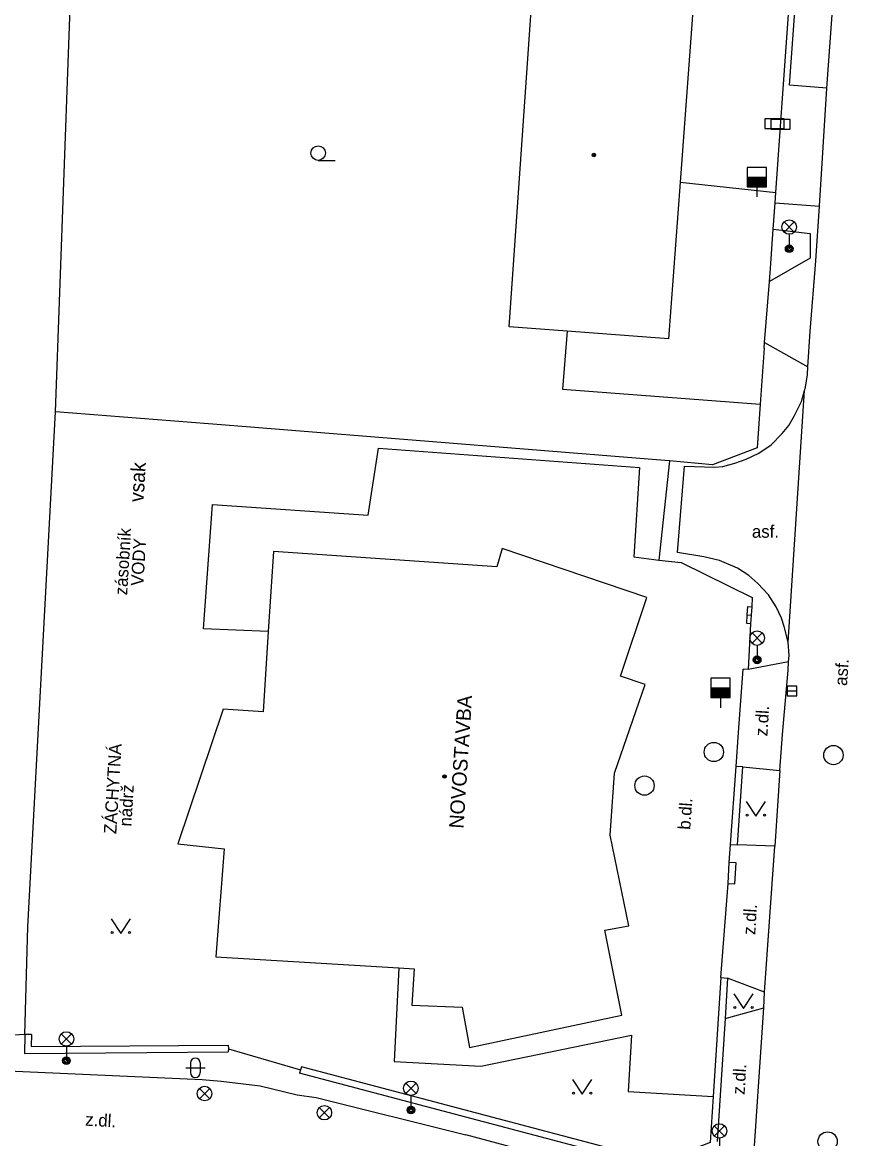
# Model space of a CAD drawing. Extents: x -595546 to -593986, y -1160845 to -1159202.
# Drawn here: x -594758.4 to -594715.6, y -1160280.2 to -1160222.4 of the extents above; entities that cross this region are included whole.
import ezdxf

# ---------------------------------------------------------------- set-up
doc = ezdxf.new("R2010")
doc.units = 0
for name, color, linetype in [('DOP - rozhrani ploch obecne', 7, 'Continuous'), ('Level 17', 7, 'Continuous'), ('Level 24', 7, 'Continuous'), ('Level 27', 7, 'Continuous'), ('Level 28', 7, 'Continuous'), ('Level 33', 7, 'Continuous'), ('Level 36', 7, 'Continuous'), ('Level 39', 7, 'Continuous'), ('plynovod - povrch.  znaky - PRIS skut. velikost', 7, 'Continuous'), ('silnoproud - povrch.  znaky a  RIS  skut. velikost', 7, 'Continuous'), ('Specificka linie pasportu komunikaci', 7, 'Continuous'), ('TM - budovy zdene_ betonove - VP', 7, 'Continuous'), ('TM - komunikace - VP', 7, 'Continuous'), ('TM - letecke snimky - pomocna linie', 7, 'Continuous'), ('TM - plot drateny_ kovovy - VP', 7, 'Continuous'), ('TM - plot zdeny_ ohradni zed - VP', 7, 'Continuous'), ('TM - podezdivka plotu - VP', 7, 'Continuous'), ('TM - popis objektu', 7, 'Continuous'), ('TM - popis povrchu', 7, 'Continuous'), ('TM - poznamka', 7, 'Continuous'), ('TM - rozhrani ploch obecne - VP', 7, 'Continuous'), ('TM - vjezd na pozemek', 7, 'Continuous')]:
    doc.layers.add(name, color=color, linetype=linetype)

msp = doc.modelspace()

# ---------------------------------------------------------------- linework, layer by layer
at = {"layer": 'DOP - rozhrani ploch obecne'}
msp.add_lwpolyline([(-594756.68, -1160242.61), (-594755.55, -1160211.71), (-594755.51, -1160210.93)], dxfattribs=at)
at = {"layer": 'Level 17'}
for p, q in [((-594749.225, -1160278.165), (-594748.695, -1160277.635)), ((-594749.225, -1160277.635), (-594748.695, -1160278.165)), ((-594743.025, -1160279.155), (-594742.495, -1160278.625)), ((-594743.025, -1160278.625), (-594742.495, -1160279.155))]:
    msp.add_line(p, q, dxfattribs=at)
for centre in [(-594748.96, -1160277.9), (-594742.76, -1160278.89)]:
    msp.add_circle(centre, 0.375, dxfattribs=at)
at = {"layer": 'Level 24'}
for points in [[(-594719.953, -1160227.949), (-594718.953, -1160227.949), (-594718.953, -1160227.449), (-594719.953, -1160227.449)], [(-594719.648, -1160227.974), (-594718.648, -1160227.974), (-594718.648, -1160227.474), (-594719.648, -1160227.474)]]:
    msp.add_lwpolyline(points, close=True, dxfattribs=at)
at = {"layer": 'Level 27'}
msp.add_line((-594718.8, -1160257.06), (-594718.3, -1160257.06), dxfattribs=at)
msp.add_lwpolyline([(-594718.8, -1160257.31), (-594718.3, -1160257.31), (-594718.3, -1160256.81), (-594718.8, -1160256.81)], close=True, dxfattribs=at)
for centre in [(-594722.6, -1160260.22), (-594716.41, -1160260.38), (-594726.19, -1160261.96), (-594716.71, -1160280.38)]:
    msp.add_circle(centre, 0.5, dxfattribs=at)
at = {"layer": 'Level 28'}
for p, q in [((-594720.88, -1160230.46), (-594719.88, -1160230.46)), ((-594720.88, -1160230.51), (-594719.88, -1160230.51)), ((-594720.88, -1160230.56), (-594719.88, -1160230.56)), ((-594720.88, -1160230.61), (-594719.88, -1160230.61)), ((-594720.88, -1160230.66), (-594719.88, -1160230.66)), ((-594720.88, -1160230.71), (-594719.88, -1160230.71)), ((-594720.88, -1160230.76), (-594719.88, -1160230.76)), ((-594720.88, -1160230.81), (-594719.88, -1160230.81)), ((-594720.88, -1160230.86), (-594719.88, -1160230.86)), ((-594720.88, -1160230.91), (-594719.88, -1160230.91)), ((-594720.38, -1160230.96), (-594720.38, -1160231.49)), ((-594722.75, -1160256.9), (-594721.75, -1160256.9)), ((-594722.75, -1160256.95), (-594721.75, -1160256.95)), ((-594722.75, -1160257), (-594721.75, -1160257)), ((-594722.75, -1160257.05), (-594721.75, -1160257.05)), ((-594722.75, -1160257.1), (-594721.75, -1160257.1)), ((-594722.75, -1160257.15), (-594721.75, -1160257.15)), ((-594722.75, -1160257.2), (-594721.75, -1160257.2)), ((-594722.75, -1160257.25), (-594721.75, -1160257.25)), ((-594722.75, -1160257.3), (-594721.75, -1160257.3)), ((-594722.75, -1160257.35), (-594721.75, -1160257.35)), ((-594722.25, -1160257.4), (-594722.25, -1160257.93))]:
    msp.add_line(p, q, dxfattribs=at)
for points in [[(-594720.88, -1160230.96), (-594719.88, -1160230.96), (-594719.88, -1160229.96), (-594720.88, -1160229.96)], [(-594722.75, -1160257.4), (-594721.75, -1160257.4), (-594721.75, -1160256.4), (-594722.75, -1160256.4)]]:
    msp.add_lwpolyline(points, close=True, dxfattribs=at)
at = {"layer": 'Level 33'}
for p, q in [((-594718.965, -1160233.31), (-594718.435, -1160232.78)), ((-594718.965, -1160232.78), (-594718.435, -1160233.31)), ((-594718.7, -1160233.42), (-594718.7, -1160234.17)), ((-594720.625, -1160254.59), (-594720.095, -1160254.06)), ((-594720.625, -1160254.06), (-594720.095, -1160254.59)), ((-594720.36, -1160254.7), (-594720.36, -1160255.45)), ((-594756.375, -1160275.34), (-594755.845, -1160274.81)), ((-594756.375, -1160274.81), (-594755.845, -1160275.34)), ((-594756.11, -1160275.45), (-594756.11, -1160276.2)), ((-594738.545, -1160277.89), (-594738.015, -1160277.36)), ((-594738.545, -1160277.36), (-594738.015, -1160277.89)), ((-594738.28, -1160278), (-594738.28, -1160278.75)), ((-594722.575, -1160280.1), (-594722.045, -1160279.57)), ((-594722.575, -1160279.57), (-594722.045, -1160280.1)), ((-594722.31, -1160280.21), (-594722.31, -1160280.96))]:
    msp.add_line(p, q, dxfattribs=at)
for centre, radius in [((-594718.7, -1160233.045), 0.375), ((-594718.7, -1160234.17), 0.2), ((-594718.7, -1160234.17), 0.145), ((-594718.7, -1160234.17), 0.0876), ((-594720.36, -1160254.325), 0.375), ((-594720.36, -1160255.45), 0.2), ((-594720.36, -1160255.45), 0.145), ((-594720.36, -1160255.45), 0.0876), ((-594756.11, -1160275.075), 0.375), ((-594756.11, -1160276.2), 0.2), ((-594756.11, -1160276.2), 0.145), ((-594756.11, -1160276.2), 0.0876), ((-594738.28, -1160277.625), 0.375), ((-594738.28, -1160278.75), 0.2), ((-594738.28, -1160278.75), 0.145), ((-594738.28, -1160278.75), 0.0876), ((-594722.31, -1160279.835), 0.375)]:
    msp.add_circle(centre, radius, dxfattribs=at)
at = {"layer": 'Level 36'}
for p, q in [((-594743.08, -1160229.595), (-594742.205, -1160229.595)), ((-594749.936, -1160276.566), (-594748.936, -1160276.566)), ((-594749.686, -1160276.316), (-594749.686, -1160276.816)), ((-594749.186, -1160276.316), (-594749.186, -1160276.816))]:
    msp.add_line(p, q, dxfattribs=at)
for points in [[(-594720.92, -1160262.79), (-594720.42, -1160263.54), (-594719.92, -1160262.79)], [(-594753.79, -1160268.86), (-594753.29, -1160269.61), (-594752.79, -1160268.86)], [(-594721.57, -1160272.74), (-594721.07, -1160273.49), (-594720.57, -1160272.74)], [(-594729.91, -1160277.18), (-594729.41, -1160277.93), (-594728.91, -1160277.18)]]:
    msp.add_lwpolyline(points, dxfattribs=at)
for centre, radius in [((-594743.08, -1160229.22), 0.375), ((-594720.87, -1160263.49), 0.05), ((-594719.971, -1160263.49), 0.05), ((-594753.74, -1160269.56), 0.05), ((-594752.841, -1160269.56), 0.05), ((-594721.52, -1160273.44), 0.05), ((-594720.621, -1160273.44), 0.05), ((-594729.86, -1160277.88), 0.05), ((-594728.961, -1160277.88), 0.05)]:
    msp.add_circle(centre, radius, dxfattribs=at)
for centre, start, end in [((-594749.436, -1160276.316), 0, 180), ((-594749.436, -1160276.816), 180, 0)]:
    msp.add_arc(centre, 0.25, start, end, dxfattribs=at)
at = {"layer": 'Level 39'}
for centre, radius in [((-594728.81, -1160229.32), 0.09), ((-594728.81, -1160229.32), 0.0398), ((-594736.54, -1160261.49), 0.09), ((-594736.54, -1160261.49), 0.0398)]:
    msp.add_circle(centre, radius, dxfattribs=at)
at = {"layer": 'plynovod - povrch.  znaky - PRIS skut. velikost'}
for points in [[(-594720.7, -1160253.58), (-594720.9, -1160253.56), (-594720.87, -1160253.12)], [(-594720.87, -1160253.12), (-594720.67, -1160253.14)]]:
    msp.add_lwpolyline(points, dxfattribs=at)
at = {"layer": 'silnoproud - povrch.  znaky a  RIS  skut. velikost'}
msp.add_lwpolyline([(-594720.87, -1160253.12), (-594720.84, -1160252.68), (-594720.64, -1160252.7)], dxfattribs=at)
at = {"layer": 'Specificka linie pasportu komunikaci'}
msp.add_lwpolyline([(-594718.76, -1160254.53), (-594717.9, -1160241.5)], dxfattribs=at)
at = {"layer": 'TM - budovy zdene_ betonove - VP'}
for points in [[(-594733.2, -1160238.22), (-594731.93, -1160220.09)], [(-594723.6, -1160220.67), (-594724.34, -1160230.73)], [(-594724.34, -1160230.73), (-594724.94, -1160238.83)], [(-594730.2, -1160238.44), (-594733.2, -1160238.22)], [(-594724.94, -1160238.83), (-594730.2, -1160238.44)], [(-594745.39, -1160249.85), (-594745.66, -1160253.99)], [(-594733.84, -1160250.63), (-594745.39, -1160249.85)], [(-594733.55, -1160249.68), (-594733.84, -1160250.63)], [(-594726.07, -1160252.22), (-594733.55, -1160249.68)], [(-594727.44, -1160256.3), (-594726.07, -1160252.22)], [(-594745.66, -1160253.99), (-594745.93, -1160258.14)], [(-594726.15, -1160256.73), (-594727.44, -1160256.3)], [(-594727.75, -1160261.32), (-594726.15, -1160256.73)], [(-594748, -1160258.01), (-594750.35, -1160264.97)], [(-594745.93, -1160258.14), (-594748, -1160258.01)], [(-594727.96, -1160264.53), (-594727.75, -1160261.32)], [(-594750.35, -1160264.97), (-594747.94, -1160265.24)], [(-594727, -1160269.21), (-594727.96, -1160264.53)], [(-594747.94, -1160265.24), (-594748.37, -1160270.82)], [(-594728.24, -1160269.45), (-594727, -1160269.21)], [(-594727.37, -1160273.85), (-594728.24, -1160269.45)], [(-594748.37, -1160270.82), (-594738.91, -1160271.4)], [(-594738.91, -1160271.4), (-594738.11, -1160271.45)], [(-594738.11, -1160271.45), (-594738.23, -1160273.33)], [(-594738.23, -1160273.33), (-594735.62, -1160273.42)], [(-594735.62, -1160273.42), (-594735.24, -1160275.52)], [(-594735.24, -1160275.52), (-594727.37, -1160273.85)]]:
    msp.add_lwpolyline(points, dxfattribs=at)
at = {"layer": 'TM - komunikace - VP'}
for points in [[(-594716.75, -1160225.85), (-594715.57, -1160209.44)], [(-594717.14, -1160231.96), (-594716.75, -1160225.85)], [(-594717.73, -1160240.28), (-594717.61, -1160238.46), (-594717.32, -1160234.79), (-594717.14, -1160231.96)], [(-594717.9, -1160241.5), (-594717.85, -1160241.33), (-594717.76, -1160240.68), (-594717.73, -1160240.28)], [(-594718.76, -1160254.53), (-594718.96, -1160253.72), (-594719.09, -1160253.29), (-594719.38, -1160252.7), (-594719.77, -1160252.09), (-594720.32, -1160251.5), (-594720.79, -1160251.08), (-594721.38, -1160250.71), (-594722.3, -1160250.3), (-594723.11, -1160250.12), (-594724.48, -1160249.9), (-594724.12, -1160245.42), (-594722.56, -1160245.48), (-594722.13, -1160245.44), (-594721.51, -1160245.27), (-594720.93, -1160245.07), (-594720.27, -1160244.76), (-594719.64, -1160244.32), (-594719.07, -1160243.74), (-594718.72, -1160243.32), (-594718.43, -1160242.8), (-594718.06, -1160242.08), (-594717.9, -1160241.5)], [(-594718.73, -1160255.56), (-594718.7, -1160255.23), (-594718.76, -1160254.53)], [(-594719.05, -1160259.31), (-594718.76, -1160255.98), (-594718.73, -1160255.56)], [(-594719.19, -1160261.18), (-594719.05, -1160259.31)], [(-594719.19, -1160261.18), (-594719.45, -1160265.09)], [(-594719.98, -1160272.66), (-594719.45, -1160265.09)], [(-594720.02, -1160273.46), (-594719.98, -1160272.66)], [(-594720.49, -1160280.61), (-594720.02, -1160273.46)], [(-594766.96, -1160276.95), (-594765.01, -1160276.71), (-594764.01, -1160276.66), (-594761.1, -1160276.64), (-594749.09, -1160277.18), (-594748.1, -1160277.26), (-594746.09, -1160277.5), (-594744.16, -1160277.96), (-594743.18, -1160278.11), (-594735.44, -1160280.04)], [(-594720.81, -1160281.62), (-594721.07, -1160282.08), (-594721.62, -1160282.58), (-594722.11, -1160282.83), (-594722.88, -1160282.96), (-594723.9, -1160283.01), (-594725.81, -1160282.62), (-594735.44, -1160280.04)]]:
    msp.add_lwpolyline(points, dxfattribs=at)
at = {"layer": 'TM - letecke snimky - pomocna linie'}
for points in [[(-594719.13, -1160227.6), (-594718.13, -1160213.56)], [(-594719.39, -1160231.25), (-594719.15, -1160227.85)], [(-594719.15, -1160227.85), (-594719.13, -1160227.6)], [(-594724.34, -1160230.73), (-594719.39, -1160231.25)], [(-594719.43, -1160231.8), (-594719.39, -1160231.25)], [(-594719.53, -1160233.16), (-594719.43, -1160231.8)], [(-594719.43, -1160231.8), (-594717.14, -1160231.96)], [(-594719.53, -1160233.16), (-594717.61, -1160233.38), (-594717.61, -1160234.65), (-594719.72, -1160235.87)], [(-594719.72, -1160235.87), (-594719.67, -1160235.19), (-594719.53, -1160233.16)], [(-594719.98, -1160239.03), (-594719.72, -1160235.87)], [(-594730.2, -1160238.44), (-594730.43, -1160241.44), (-594720.2, -1160242.22)], [(-594720, -1160239.31), (-594719.98, -1160239.03)], [(-594719.98, -1160239.03), (-594717.73, -1160240.28)], [(-594745.66, -1160253.99), (-594749.01, -1160253.84), (-594748.55, -1160247.41), (-594740.5, -1160247.96), (-594739.95, -1160244.49), (-594726.45, -1160245.5), (-594726.74, -1160250.12), (-594725.45, -1160250.29)], [(-594738.91, -1160271.4), (-594739.15, -1160276.24), (-594734.66, -1160276.49), (-594726.87, -1160274.88), (-594727.04, -1160277.8), (-594722.64, -1160278.06)]]:
    msp.add_lwpolyline(points, dxfattribs=at)
at = {"layer": 'TM - plot drateny_ kovovy - VP'}
for points in [[(-594720, -1160239.31), (-594720.2, -1160242.22)], [(-594720.2, -1160242.22), (-594720.36, -1160244.48), (-594722.67, -1160245.35), (-594724.9, -1160245.15)], [(-594747.88, -1160243.31), (-594756.68, -1160242.61)], [(-594724.9, -1160245.15), (-594725.14, -1160245.13), (-594747.88, -1160243.31)], [(-594721.73, -1160265), (-594721.45, -1160260.97)], [(-594721.86, -1160267.03), (-594721.8, -1160265.94)], [(-594722.24, -1160271.9), (-594722.64, -1160278.06)], [(-594722.64, -1160278.06), (-594722.79, -1160280.43), (-594725.35, -1160281.43), (-594743.95, -1160276.51)]]:
    msp.add_lwpolyline(points, dxfattribs=at)
at = {"layer": 'TM - plot zdeny_ ohradni zed - VP'}
for points in [[(-594758.27, -1160274.85), (-594758.11, -1160269.27), (-594756.68, -1160242.61)], [(-594724.9, -1160245.15), (-594725.45, -1160250.29)], [(-594725.45, -1160250.29), (-594724.3, -1160250.41), (-594720.61, -1160252.23), (-594720.64, -1160252.7)], [(-594720.64, -1160252.7), (-594720.67, -1160253.14)], [(-594720.67, -1160253.14), (-594720.7, -1160253.58)], [(-594720.7, -1160253.58), (-594720.83, -1160255.95)], [(-594720.83, -1160255.95), (-594721.09, -1160255.93)], [(-594757.92, -1160274.85), (-594757.93, -1160275.47)], [(-594757.93, -1160275.47), (-594747.73, -1160275.39)]]:
    msp.add_lwpolyline(points, dxfattribs=at)
at = {"layer": 'TM - podezdivka plotu - VP'}
for points in [[(-594721.1, -1160260.99), (-594721.45, -1160260.97)], [(-594721.38, -1160265.02), (-594721.1, -1160260.99)], [(-594721.73, -1160265), (-594721.38, -1160265.02)], [(-594721.45, -1160265.96), (-594721.8, -1160265.94)], [(-594721.51, -1160267.05), (-594721.45, -1160265.96)], [(-594721.86, -1160267.03), (-594721.51, -1160267.05)], [(-594722.24, -1160271.9), (-594721.89, -1160271.92)], [(-594721.89, -1160271.92), (-594722.01, -1160274.02)], [(-594722.01, -1160274.02), (-594722.43, -1160280.38)], [(-594758.27, -1160274.85), (-594758.28, -1160275.82)], [(-594757.92, -1160274.85), (-594758.27, -1160274.85)], [(-594747.73, -1160275.39), (-594747.72, -1160275.58)], [(-594758.28, -1160275.82), (-594747.73, -1160275.74)], [(-594747.72, -1160275.58), (-594747.73, -1160275.74)], [(-594743.95, -1160276.51), (-594743.99, -1160276.68)], [(-594743.99, -1160276.68), (-594744.04, -1160276.85)], [(-594725.33, -1160281.8), (-594744.04, -1160276.85)]]:
    msp.add_lwpolyline(points, dxfattribs=at)
at = {"layer": 'TM - rozhrani ploch obecne - VP'}
for points in [[(-594716.75, -1160225.85), (-594718.69, -1160225.7), (-594717.58, -1160210.45), (-594717.25, -1160210.47), (-594715.57, -1160209.44)], [(-594718.73, -1160255.56), (-594720.83, -1160255.95)], [(-594721.1, -1160260.99), (-594719.19, -1160261.18)], [(-594719.45, -1160265.09), (-594721.38, -1160265.02)], [(-594719.98, -1160272.66), (-594721.89, -1160271.92)], [(-594722.01, -1160274.02), (-594720.02, -1160273.46)]]:
    msp.add_lwpolyline(points, dxfattribs=at)
at = {"layer": 'TM - vjezd na pozemek'}
for points in [[(-594721.45, -1160260.97), (-594721.32, -1160259.21), (-594721.09, -1160255.93)], [(-594721.8, -1160265.94), (-594721.73, -1160265)], [(-594722.24, -1160271.9), (-594721.86, -1160267.03)], [(-594758.27, -1160274.85), (-594759.93, -1160274.94)], [(-594747.72, -1160275.58), (-594743.99, -1160276.68)]]:
    msp.add_lwpolyline(points, dxfattribs=at)

# ---------------------------------------------------------------- texts
at = {"layer": 'TM - popis objektu'}
msp.add_text('NOVOSTAVBA', height=0.75, rotation=86.25701, dxfattribs=at).set_placement((-594735.56, -1160264.2))
at = {"layer": 'TM - popis povrchu'}
msp.add_text('asf.', height=0.65, dxfattribs=at).set_placement((-594720.63, -1160249.13))
for s, rotation, p in [('asf.', 86, (-594715.71, -1160256.81)), ('z.dl.', 86.54, (-594719.83, -1160259.42)), ('b.dl.', 86, (-594723.82, -1160264.26)), ('z.dl.', 86.54, (-594720.46, -1160269.7)), ('z.dl.', 86.54, (-594721.01, -1160277.97)), ('z.dl.', 356.79715, (-594755.15, -1160279.56))]:
    msp.add_text(s, height=0.65, rotation=rotation, dxfattribs=at).set_placement(p)
at = {"layer": 'TM - poznamka'}
for s, height, p in [('vsak', 0.75, (-594752.12, -1160247.3)), ('zásobník', 0.65, (-594752.97, -1160252.12)), ('VODY', 0.65, (-594752.13, -1160251.64)), ('ZÁCHYTNÁ', 0.65, (-594753.53, -1160264.48)), ('nádrž', 0.65, (-594752.75, -1160264.09))]:
    msp.add_text(s, height=height, rotation=86.54, dxfattribs=at).set_placement(p)

doc.saveas('drawing.dxf')
